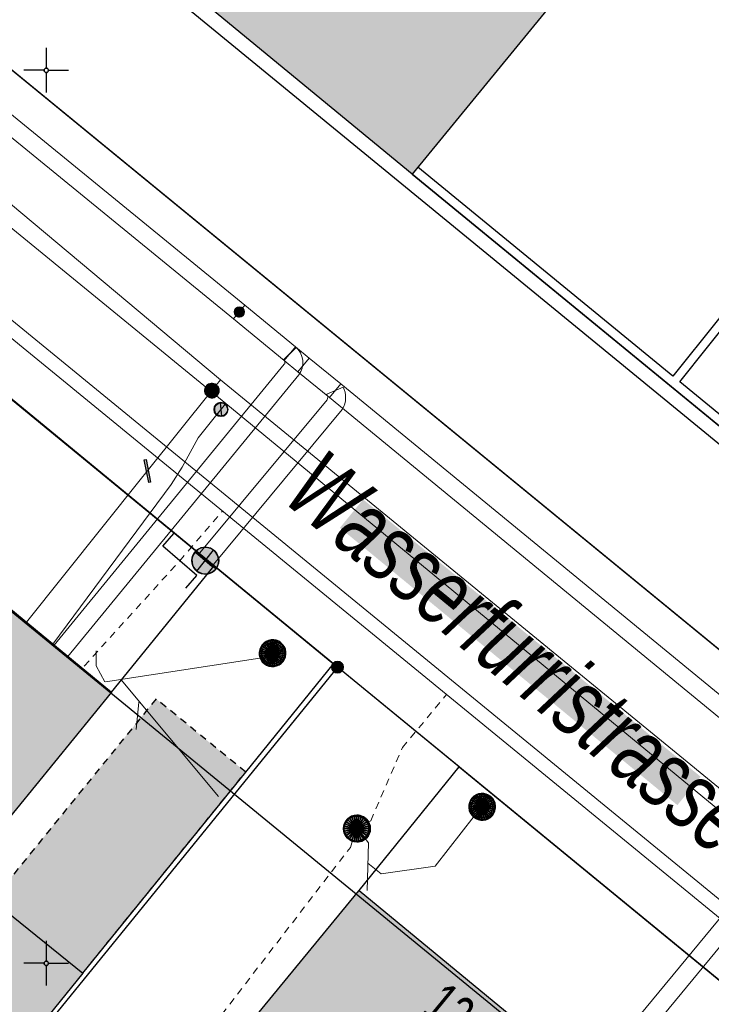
# Model space of a CAD drawing. Header units: metres. Extents: x 2695560 to 2696939, y 1260491 to 1262050.
# Tile 403 of 656: x 2695975 to 2695995, y 1260899 to 1260926. Entities that reach past the tile are written whole.
import ezdxf

# ---------------------------------------------------------------- set-up
doc = ezdxf.new("R2010")
doc.units = ezdxf.units.M
doc.linetypes.add('AUSGEZOGEN', pattern=[0])
doc.linetypes.add('VERDECKT2_S2', pattern=[0.36, 0.2, -0.16])
for name, color, linetype in [('XR$1$AV_Flächen (EO)', 7, 'AUSGEZOGEN'), ('XR$1$AV_Gebäudeflächen (BB)', 7, 'AUSGEZOGEN'), ('XR$1$AV_Gebäudeflächen (EO)', 7, 'AUSGEZOGEN'), ('XR$1$AV_Grenzpunkte', 7, 'AUSGEZOGEN'), ('XR$1$AV_Haus-Nr.', 7, 'AUSGEZOGEN'), ('XR$1$AV_Koordinatennetzpunkte', 7, 'AUSGEZOGEN'), ('XR$1$AV_Linien (BB)', 7, 'AUSGEZOGEN'), ('XR$1$AV_Strassennamen', 7, 'AUSGEZOGEN'), ('XR$1$AW_LK_Schachtdeckel', 24, 'AUSGEZOGEN'), ('XR$1$AW_LK_Zwischenpunkt', 24, 'AUSGEZOGEN'), ('XR$1$EW_LK_Knoten', 1, 'AUSGEZOGEN'), ('XR$1$GA_LK_Absperrarmatur', 32, 'AUSGEZOGEN'), ('XR$1$GA_LK_Rohrleitungsteil', 32, 'AUSGEZOGEN'), ('XR$1$Liegenschaftsgrenzen', 7, 'AUSGEZOGEN'), ('XR$1$PFAV', 255, 'AUSGEZOGEN'), ('XR$1$PFAW', 255, 'AUSGEZOGEN'), ('XR$1$PFEW', 255, 'AUSGEZOGEN'), ('XR$1$PFGA', 255, 'AUSGEZOGEN'), ('XR$1$PFWA', 255, 'AUSGEZOGEN'), ('XR$1$RAEW', 8, 'AUSGEZOGEN'), ('XR$1$RP_Abstandslinie', 7, 'AUSGEZOGEN'), ('XR$1$WA_LK_Absperrarmatur', 171, 'AUSGEZOGEN')]:
    doc.layers.add(name, color=color, linetype=linetype)
for name, color, linetype, lineweight in [('XR$2$ABW-Linie-R-genau', 4, 'AUSGEZOGEN', 18), ('XR$2$ABW-Linie-R-ungenau', 4, 'VERDECKT2_S2', 18), ('XR$2$ABW-LinieFlaeche-R-genau', 4, 'AUSGEZOGEN', 18), ('XR$2$ABW-Punkt', 6, 'AUSGEZOGEN', 18), ('XR$2$ELE-LinieFlaeche-genau', 1, 'AUSGEZOGEN', 18), ('XR$2$GAS-Linie-genau', 12, 'AUSGEZOGEN', 18), ('XR$2$GAS-Punkt', 12, 'AUSGEZOGEN', 18), ('XR$2$WAS-Linie-genau', 5, 'AUSGEZOGEN', 18), ('XR$2$WAS-Punkt', 5, 'AUSGEZOGEN', 18)]:
    doc.layers.add(name, color=color, linetype=linetype, lineweight=lineweight)
doc.styles.add('ARIAL', font='arial.ttf')

# ---------------------------------------------------------------- blocks, each defined once
blk = doc.blocks.new('COMPLEXOBJECT_672')
at = {"layer": 'XR$1$AV_Linien (BB)', "color": 7, "linetype": 'AUSGEZOGEN', "transparency": 33554687}
blk.add_lwpolyline([(6001.633, 10902.413), (5967.6, 10930.28), (5953.3, 10942.04)], dxfattribs=at)
blk = doc.blocks.new('BAV15')
at = {"layer": 'XR$1$PFAV', "transparency": 33554687}
blk.add_hatch(color=7, dxfattribs=at).paths.add_polyline_path([(0.5, 0), (0.49, 0.101), (0.459, 0.197), (0.41, 0.286), (0.344, 0.362), (0.264, 0.424), (0.174, 0.469), (0.076, 0.494), (-0.025, 0.499), (-0.125, 0.484), (-0.22, 0.449), (-0.306, 0.395), (-0.379, 0.326), (-0.437, 0.243), (-0.477, 0.15), (-0.497, 0.051), (-0.497, -0.051), (-0.477, -0.15), (-0.437, -0.243), (-0.379, -0.326), (-0.306, -0.395), (-0.22, -0.449), (-0.125, -0.484), (-0.025, -0.499), (0.076, -0.494), (0.174, -0.469), (0.264, -0.424), (0.344, -0.362), (0.41, -0.286), (0.459, -0.197), (0.49, -0.101)])
at = {"color": 7, "transparency": 33554687}
for start, end in [(90, 270), (270, 90)]:
    blk.add_arc((0, 0), 0.5, start, end, dxfattribs=at)
at = {"layer": 'XR$1$PFAV', "transparency": 33554687}
blk.add_circle((0, 0), 0.5, dxfattribs=at)
blk = doc.blocks.new('BAV2041')
at = {"color": 7, "transparency": 33554687}
for p, q in [((0, 0.5), (0, 0.05)), ((-0.05, 0), (-0.5, 0)), ((0.05, 0), (0.5, 0)), ((0, -0.05), (0, -0.5))]:
    blk.add_line(p, q, dxfattribs=at)
blk.add_circle((0, 0), 0.05, dxfattribs=at)
for start, end in [(90, 270), (270, 90)]:
    blk.add_arc((0, 0), 0.05, start, end, dxfattribs=at)
blk = doc.blocks.new('BAW2093')
at = {"transparency": 33554687}
blk.add_lwpolyline([(-0.375, -0.5), (0, -0.5), (0, 0.5), (0.375, 0.5)], dxfattribs=at)
blk = doc.blocks.new('BAW2090')
at = {"layer": 'XR$1$PFAW', "lineweight": 25, "transparency": 33554687}
blk.add_hatch(color=7, dxfattribs=at).paths.add_polyline_path([(0.5, 0), (0.49, 0.101), (0.459, 0.197), (0.41, 0.286), (0.344, 0.362), (0.264, 0.424), (0.174, 0.469), (0.076, 0.494), (-0.025, 0.499), (-0.125, 0.484), (-0.22, 0.449), (-0.306, 0.395), (-0.379, 0.326), (-0.437, 0.243), (-0.477, 0.15), (-0.497, 0.051), (-0.497, -0.051), (-0.477, -0.15), (-0.437, -0.243), (-0.379, -0.326), (-0.306, -0.395), (-0.22, -0.449), (-0.125, -0.484), (-0.025, -0.499), (0.076, -0.494), (0.174, -0.469), (0.264, -0.424), (0.344, -0.362), (0.41, -0.286), (0.459, -0.197), (0.49, -0.101)])
at = {"lineweight": 25, "transparency": 33554687}
for p, q in [((-0.177, 0.468), (-0.177, -0.468)), ((0.179, 0.467), (0.177, -0.468))]:
    blk.add_line(p, q, dxfattribs=at)
for start, end in [(90, 180), (0, 90), (180, 270), (270, 0)]:
    blk.add_arc((0, 0), 0.5, start, end, dxfattribs=at)
blk = doc.blocks.new('BAW2082')
at = {"layer": 'XR$1$PFAW', "transparency": 33554687}
blk.add_hatch(color=7, dxfattribs=at).paths.add_polyline_path([(0.509, -0.003), (0.499, 0.098), (0.469, 0.194), (0.42, 0.283), (0.354, 0.359), (0.274, 0.421), (0.183, 0.466), (0.085, 0.491), (-0.016, 0.496), (-0.116, 0.481), (-0.211, 0.446), (-0.297, 0.392), (-0.37, 0.323), (-0.428, 0.24), (-0.468, 0.147), (-0.488, 0.047), (-0.488, -0.054), (-0.468, -0.153), (-0.428, -0.246), (-0.37, -0.329), (-0.297, -0.398), (-0.211, -0.452), (-0.116, -0.487), (-0.016, -0.502), (0.085, -0.497), (0.183, -0.472), (0.274, -0.427), (0.354, -0.366), (0.42, -0.289), (0.469, -0.2), (0.499, -0.104)])
at = {"transparency": 33554687}
for start, end in [(91.1948, 268.8052), (268.8052, 91.1948)]:
    blk.add_arc((0.01, 0), 0.5, start, end, dxfattribs=at)
at = {"layer": 'XR$1$PFAW', "transparency": 33554687}
blk.add_circle((0.009, -0.003), 0.5, dxfattribs=at)
blk = doc.blocks.new('BWA2012')
at = {"layer": 'XR$1$PFWA', "transparency": 33554687}
blk.add_hatch(color=7, dxfattribs=at).paths.add_polyline_path([(0.5, 0), (0.49, 0.101), (0.459, 0.197), (0.41, 0.286), (0.344, 0.362), (0.264, 0.424), (0.174, 0.469), (0.076, 0.494), (-0.025, 0.499), (-0.125, 0.484), (-0.22, 0.449), (-0.306, 0.395), (-0.379, 0.326), (-0.437, 0.243), (-0.477, 0.15), (-0.497, 0.051), (-0.497, -0.051), (-0.477, -0.15), (-0.437, -0.243), (-0.379, -0.326), (-0.306, -0.395), (-0.22, -0.449), (-0.125, -0.484), (-0.025, -0.499), (0.076, -0.494), (0.174, -0.469), (0.264, -0.424), (0.344, -0.362), (0.41, -0.286), (0.459, -0.197), (0.49, -0.101)])
at = {"transparency": 33554687}
blk.add_line((0.354, 0.354), (-0.354, -0.354), dxfattribs=at)
for start, end in [(45, 225), (225, 45)]:
    blk.add_arc((0, 0), 0.5, start, end, dxfattribs=at)
at = {"layer": 'XR$1$PFWA', "transparency": 33554687}
blk.add_circle((0, 0), 0.5, dxfattribs=at)
blk = doc.blocks.new('BGA2013')
at = {"transparency": 33554687}
blk.add_hatch(color=36, dxfattribs=at).paths.add_polyline_path([(-0.291, -0.409), (0.352, 0.357), (0.291, 0.409), (-0.352, -0.357)])
at = {"color": 32, "transparency": 33554687}
blk.add_lwpolyline([(-0.291, -0.409), (-0.352, -0.357), (0.291, 0.409), (0.352, 0.357), (-0.291, -0.409)], close=True, dxfattribs=at)
blk = doc.blocks.new('BGA965')
at = {"layer": 'XR$1$PFGA', "transparency": 33554687}
blk.add_hatch(color=7, dxfattribs=at).paths.add_polyline_path([(0.5, 0), (0.49, 0.101), (0.459, 0.197), (0.41, 0.286), (0.344, 0.362), (0.264, 0.424), (0.174, 0.469), (0.076, 0.494), (-0.025, 0.499), (-0.125, 0.484), (-0.22, 0.449), (-0.306, 0.395), (-0.379, 0.326), (-0.437, 0.243), (-0.477, 0.15), (-0.497, 0.051), (-0.497, -0.051), (-0.477, -0.15), (-0.437, -0.243), (-0.379, -0.326), (-0.306, -0.395), (-0.22, -0.449), (-0.125, -0.484), (-0.025, -0.499), (0.076, -0.494), (0.174, -0.469), (0.264, -0.424), (0.344, -0.362), (0.41, -0.286), (0.459, -0.197), (0.49, -0.101)])
at = {"color": 32, "transparency": 33554687}
blk.add_line((0, 0.5), (0, -0.5), dxfattribs=at)
for start, end in [(90, 270), (270, 90)]:
    blk.add_arc((0, 0), 0.5, start, end, dxfattribs=at)
at = {"layer": 'XR$1$PFGA', "transparency": 33554687}
blk.add_circle((0, 0), 0.5, dxfattribs=at)
blk = doc.blocks.new('BEWLP2549_S')
at = {"layer": 'XR$1$PFEW', "transparency": 33554687}
blk.add_hatch(color=7, dxfattribs=at).paths.add_polyline_path([(0.5, 0), (0.49, 0.101), (0.459, 0.197), (0.41, 0.286), (0.344, 0.362), (0.264, 0.424), (0.174, 0.469), (0.076, 0.494), (-0.025, 0.499), (-0.125, 0.484), (-0.22, 0.449), (-0.306, 0.395), (-0.379, 0.326), (-0.437, 0.243), (-0.477, 0.15), (-0.497, 0.051), (-0.497, -0.051), (-0.477, -0.15), (-0.437, -0.243), (-0.379, -0.326), (-0.306, -0.395), (-0.22, -0.449), (-0.125, -0.484), (-0.025, -0.499), (0.076, -0.494), (0.174, -0.469), (0.264, -0.424), (0.344, -0.362), (0.41, -0.286), (0.459, -0.197), (0.49, -0.101)])
at = {"color": 1, "transparency": 33554687}
for p, q in [((0.354, -0.354), (-0.354, 0.354)), ((-0.354, -0.354), (0.354, 0.354))]:
    blk.add_line(p, q, dxfattribs=at)
for start, end in [(91.3809, 268.6191), (268.6191, 91.3809)]:
    blk.add_arc((0, 0), 0.5, start, end, dxfattribs=at)
at = {"layer": 'XR$1$PFEW', "transparency": 33554687}
blk.add_circle((0, 0), 0.5, dxfattribs=at)
blk = doc.blocks.new('BEW957')
at = {"layer": 'XR$1$RAEW', "transparency": 33554687}
blk.add_hatch(color=1, dxfattribs=at).paths.add_polyline_path([(-0.5, 0), (-0.5, -0.05), (-0.49, -0.1), (-0.48, -0.15), (-0.46, -0.2), (-0.44, -0.24), (-0.41, -0.29), (-0.38, -0.33), (-0.34, -0.36), (-0.31, -0.4), (-0.26, -0.42), (-0.22, -0.45), (-0.17, -0.47), (-0.13, -0.48), (-0.08, -0.49), (-0.03, -0.5), (0.03, -0.5), (0.08, -0.49), (0.13, -0.48), (0.17, -0.47), (0.22, -0.45), (0.26, -0.42), (0.31, -0.4), (0.34, -0.36), (0.38, -0.33), (0.41, -0.29), (0.44, -0.24), (0.46, -0.2), (0.48, -0.15), (0.49, -0.1), (0.5, -0.05), (0.5, 0), (0.5, 0.05), (0.49, 0.1), (0.48, 0.15), (0.46, 0.2), (0.44, 0.24), (0.41, 0.29), (0.38, 0.33), (0.34, 0.36), (0.31, 0.4), (0.26, 0.42), (0.22, 0.45), (0.17, 0.47), (0.13, 0.48), (0.08, 0.49), (0.03, 0.5), (-0.03, 0.5), (-0.08, 0.49), (-0.13, 0.48), (-0.17, 0.47), (-0.22, 0.45), (-0.26, 0.42), (-0.31, 0.4), (-0.34, 0.36), (-0.38, 0.33), (-0.41, 0.29), (-0.44, 0.24), (-0.46, 0.2), (-0.48, 0.15), (-0.49, 0.1), (-0.5, 0.05)])
at = {"color": 1, "transparency": 33554687}
for start, end in [(90, 180), (180, 270), (0, 90), (270, 0)]:
    blk.add_arc((0, 0), 0.5, start, end, dxfattribs=at)
at = {"layer": 'XR$1$RAEW', "color": 1, "transparency": 33554687}
blk.add_circle((0, 0), 0.5, dxfattribs=at)
blk = doc.blocks.new('GAS-ABSPERRORGAN')
at = {"layer": 'XR$2$GAS-Punkt', "linetype": 'AUSGEZOGEN', "lineweight": 25, "transparency": 33554687}
blk.add_line((0, 200, 2500), (0, -200, 2500), dxfattribs=at)
for points in [[(-196, 39, 2500), (0, 0, 2500), (-200, 0, 2500)], [(-196, 39), (0, 0), (-200, 0)], [(-196, 39, 2500), (-196, 39), (-200, 0), (-200, 0, 2500)], [(-200, 0, 2500), (0, 0, 2500), (-196, -39, 2500)], [(-200, 0), (0, 0), (-196, -39)], [(-185, 77, 2500), (0, 0, 2500), (-196, 39, 2500)], [(-185, 77), (0, 0), (-196, 39)], [(-185, 77, 2500), (-185, 77), (-196, 39), (-196, 39, 2500)], [(-196, -39, 2500), (0, 0, 2500), (-185, -77, 2500)], [(-196, -39), (0, 0), (-185, -77)], [(-166, 111, 2500), (0, 0, 2500), (-185, 77, 2500)], [(-166, 111), (0, 0), (-185, 77)], [(-166, 111, 2500), (-166, 111), (-185, 77), (-185, 77, 2500)], [(-185, -77, 2500), (0, 0, 2500), (-166, -111, 2500)], [(-185, -77), (0, 0), (-166, -111)], [(-141, 141, 2500), (0, 0, 2500), (-166, 111, 2500)], [(-141, 141), (0, 0), (-166, 111)], [(-141, 141, 2500), (-141, 141), (-166, 111), (-166, 111, 2500)], [(-166, -111, 2500), (0, 0, 2500), (-141, -141, 2500)], [(-166, -111), (0, 0), (-141, -141)], [(-111, 166, 2500), (0, 0, 2500), (-141, 141, 2500)], [(-111, 166), (0, 0), (-141, 141)], [(-111, 166, 2500), (-111, 166), (-141, 141), (-141, 141, 2500)], [(-141, -141, 2500), (0, 0, 2500), (-111, -166, 2500)], [(-141, -141), (0, 0), (-111, -166)], [(-77, 185, 2500), (0, 0, 2500), (-111, 166, 2500)], [(-77, 185), (0, 0), (-111, 166)], [(-77, 185, 2500), (-77, 185), (-111, 166), (-111, 166, 2500)], [(-111, -166, 2500), (0, 0, 2500), (-77, -185, 2500)], [(-111, -166), (0, 0), (-77, -185)], [(-39, 196, 2500), (0, 0, 2500), (-77, 185, 2500)], [(-39, 196), (0, 0), (-77, 185)], [(-39, 196, 2500), (-39, 196), (-77, 185), (-77, 185, 2500)], [(-77, -185, 2500), (0, 0, 2500), (-39, -196, 2500)], [(-77, -185), (0, 0), (-39, -196)], [(0, 200, 2500), (0, 0, 2500), (-39, 196, 2500)], [(0, 200), (0, 0), (-39, 196)], [(0, 200, 2500), (0, 200), (-39, 196), (-39, 196, 2500)], [(-39, -196, 2500), (0, 0, 2500), (0, -200, 2500)], [(-39, -196), (0, 0), (0, -200)], [(39, 196, 2500), (0, 0, 2500), (0, 200, 2500)], [(39, 196), (0, 0), (0, 200)], [(39, 196, 2500), (39, 196), (0, 200), (0, 200, 2500)], [(77, 185, 2500), (0, 0, 2500), (39, 196, 2500)], [(77, 185), (0, 0), (39, 196)], [(111, 166, 2500), (0, 0, 2500), (77, 185, 2500)], [(111, 166), (0, 0), (77, 185)], [(141, 141, 2500), (0, 0, 2500), (111, 166, 2500)], [(141, 141), (0, 0), (111, 166)], [(166, 111, 2500), (0, 0, 2500), (141, 141, 2500)], [(166, 111), (0, 0), (141, 141)], [(185, 77, 2500), (0, 0, 2500), (166, 111, 2500)], [(185, 77), (0, 0), (166, 111)], [(196, 39, 2500), (0, 0, 2500), (185, 77, 2500)], [(196, 39), (0, 0), (185, 77)], [(200, 0, 2500), (0, 0, 2500), (196, 39, 2500)], [(200, 0), (0, 0), (196, 39)], [(0, -200, 2500), (0, 0, 2500), (39, -196, 2500)], [(39, -196, 2500), (0, 0, 2500), (77, -185, 2500)], [(77, -185, 2500), (0, 0, 2500), (111, -166, 2500)], [(111, -166, 2500), (0, 0, 2500), (141, -141, 2500)], [(141, -141, 2500), (0, 0, 2500), (166, -111, 2500)], [(166, -111, 2500), (0, 0, 2500), (185, -77, 2500)], [(185, -77, 2500), (0, 0, 2500), (196, -39, 2500)], [(196, -39, 2500), (0, 0, 2500), (200, 0, 2500)], [(0, -200), (0, 0), (39, -196)], [(39, -196), (0, 0), (77, -185)], [(77, -185), (0, 0), (111, -166)], [(111, -166), (0, 0), (141, -141)], [(141, -141), (0, 0), (166, -111)], [(166, -111), (0, 0), (185, -77)], [(185, -77), (0, 0), (196, -39)], [(196, -39), (0, 0), (200, 0)], [(77, 185, 2500), (77, 185), (39, 196), (39, 196, 2500)], [(111, 166, 2500), (111, 166), (77, 185), (77, 185, 2500)], [(141, 141, 2500), (141, 141), (111, 166), (111, 166, 2500)], [(166, 111, 2500), (166, 111), (141, 141), (141, 141, 2500)], [(185, 77, 2500), (185, 77), (166, 111), (166, 111, 2500)], [(196, 39, 2500), (196, 39), (185, 77), (185, 77, 2500)], [(200, 0, 2500), (200, 0), (196, 39), (196, 39, 2500)], [(-200, 0, 2500), (-200, 0), (-196, -39), (-196, -39, 2500)], [(-196, -39, 2500), (-196, -39), (-185, -77), (-185, -77, 2500)], [(-185, -77, 2500), (-185, -77), (-166, -111), (-166, -111, 2500)], [(-166, -111, 2500), (-166, -111), (-141, -141), (-141, -141, 2500)], [(-141, -141, 2500), (-141, -141), (-111, -166), (-111, -166, 2500)], [(-111, -166, 2500), (-111, -166), (-77, -185), (-77, -185, 2500)], [(-77, -185, 2500), (-77, -185), (-39, -196), (-39, -196, 2500)], [(-39, -196, 2500), (-39, -196), (0, -200), (0, -200, 2500)], [(0, -200, 2500), (0, -200), (39, -196), (39, -196, 2500)], [(39, -196, 2500), (39, -196), (77, -185), (77, -185, 2500)], [(77, -185, 2500), (77, -185), (111, -166), (111, -166, 2500)], [(111, -166, 2500), (111, -166), (141, -141), (141, -141, 2500)], [(141, -141, 2500), (141, -141), (166, -111), (166, -111, 2500)], [(166, -111, 2500), (166, -111), (185, -77), (185, -77, 2500)], [(185, -77, 2500), (185, -77), (196, -39), (196, -39, 2500)], [(196, -39, 2500), (196, -39), (200, 0), (200, 0, 2500)]]:
    blk.add_3dface(points, dxfattribs=at)
blk = doc.blocks.new('WAS-ABSPERRORGAN')
at = {"layer": 'XR$2$WAS-Punkt', "linetype": 'AUSGEZOGEN', "transparency": 33554687}
for p, q in [((0, 200, 2500), (0, -200, 2500)), ((0, 0), (0, 0))]:
    blk.add_line(p, q, dxfattribs=at)
blk.add_circle((0, 0, 502500), 200, dxfattribs=at)
blk = doc.blocks.new('ABW-OELABSCHEIDER')
at = {"layer": 'XR$2$ABW-Punkt', "linetype": 'AUSGEZOGEN', "lineweight": 25, "transparency": 33554687}
for p, q in [((-100, 283, 2500), (-100, -283, 2500)), ((100, 283, 2500), (100, -283, 2500))]:
    blk.add_line(p, q, dxfattribs=at)
for points in [[(-115, 277, 2500), (0, 0, 2500), (-167, 249, 2500)], [(-115, 277), (0, 0), (-167, 249)], [(-115, 277, 2500), (-115, 277), (-167, 249), (-167, 249, 2500)], [(-59, 294, 2500), (0, 0, 2500), (-115, 277, 2500)], [(-59, 294), (0, 0), (-115, 277)], [(-59, 294, 2500), (-59, 294), (-115, 277), (-115, 277, 2500)], [(0, 300, 2500), (0, 0, 2500), (-59, 294, 2500)], [(0, 300), (0, 0), (-59, 294)], [(0, 300, 2500), (0, 300), (-59, 294), (-59, 294, 2500)], [(59, 294, 2500), (0, 0, 2500), (0, 300, 2500)], [(59, 294), (0, 0), (0, 300)], [(59, 294, 2500), (59, 294), (0, 300), (0, 300, 2500)], [(115, 277, 2500), (0, 0, 2500), (59, 294, 2500)], [(115, 277), (0, 0), (59, 294)], [(167, 249, 2500), (0, 0, 2500), (115, 277, 2500)], [(167, 249), (0, 0), (115, 277)], [(115, 277, 2500), (115, 277), (59, 294), (59, 294, 2500)], [(167, 249, 2500), (167, 249), (115, 277), (115, 277, 2500)], [(-294, 59, 2500), (0, 0, 2500), (-300, 0, 2500)], [(-294, 59), (0, 0), (-300, 0)], [(-294, 59, 2500), (-294, 59), (-300, 0), (-300, 0, 2500)], [(-277, 115, 2500), (0, 0, 2500), (-294, 59, 2500)], [(-277, 115), (0, 0), (-294, 59)], [(-277, 115, 2500), (-277, 115), (-294, 59), (-294, 59, 2500)], [(-249, 167, 2500), (0, 0, 2500), (-277, 115, 2500)], [(-249, 167), (0, 0), (-277, 115)], [(-249, 167, 2500), (-249, 167), (-277, 115), (-277, 115, 2500)], [(-212, 212, 2500), (0, 0, 2500), (-249, 167, 2500)], [(-212, 212), (0, 0), (-249, 167)], [(-212, 212, 2500), (-212, 212), (-249, 167), (-249, 167, 2500)], [(-167, 249, 2500), (0, 0, 2500), (-212, 212, 2500)], [(-167, 249), (0, 0), (-212, 212)], [(-167, 249, 2500), (-167, 249), (-212, 212), (-212, 212, 2500)], [(212, 212, 2500), (0, 0, 2500), (167, 249, 2500)], [(212, 212), (0, 0), (167, 249)], [(249, 167, 2500), (0, 0, 2500), (212, 212, 2500)], [(249, 167), (0, 0), (212, 212)], [(277, 115, 2500), (0, 0, 2500), (249, 167, 2500)], [(277, 115), (0, 0), (249, 167)], [(294, 59, 2500), (0, 0, 2500), (277, 115, 2500)], [(294, 59), (0, 0), (277, 115)], [(300, 0, 2500), (0, 0, 2500), (294, 59, 2500)], [(300, 0), (0, 0), (294, 59)], [(212, 212, 2500), (212, 212), (167, 249), (167, 249, 2500)], [(249, 167, 2500), (249, 167), (212, 212), (212, 212, 2500)], [(277, 115, 2500), (277, 115), (249, 167), (249, 167, 2500)], [(294, 59, 2500), (294, 59), (277, 115), (277, 115, 2500)], [(300, 0, 2500), (300, 0), (294, 59), (294, 59, 2500)], [(-300, 0, 2500), (0, 0, 2500), (-294, -59, 2500)], [(-300, 0), (0, 0), (-294, -59)], [(-300, 0, 2500), (-300, 0), (-294, -59), (-294, -59, 2500)], [(-294, -59, 2500), (0, 0, 2500), (-277, -115, 2500)], [(-294, -59), (0, 0), (-277, -115)], [(-294, -59, 2500), (-294, -59), (-277, -115), (-277, -115, 2500)], [(-277, -115, 2500), (0, 0, 2500), (-249, -167, 2500)], [(-277, -115), (0, 0), (-249, -167)], [(-277, -115, 2500), (-277, -115), (-249, -167), (-249, -167, 2500)], [(-249, -167, 2500), (0, 0, 2500), (-212, -212, 2500)], [(-249, -167), (0, 0), (-212, -212)], [(-249, -167, 2500), (-249, -167), (-212, -212), (-212, -212, 2500)], [(-212, -212, 2500), (0, 0, 2500), (-167, -249, 2500)], [(-212, -212), (0, 0), (-167, -249)], [(-212, -212, 2500), (-212, -212), (-167, -249), (-167, -249, 2500)], [(-167, -249, 2500), (0, 0, 2500), (-115, -277, 2500)], [(-167, -249), (0, 0), (-115, -277)], [(-167, -249, 2500), (-167, -249), (-115, -277), (-115, -277, 2500)], [(-115, -277, 2500), (0, 0, 2500), (-59, -294, 2500)], [(-115, -277), (0, 0), (-59, -294)], [(-59, -294, 2500), (0, 0, 2500), (0, -300, 2500)], [(-59, -294), (0, 0), (0, -300)], [(0, -300, 2500), (0, 0, 2500), (59, -294, 2500)], [(59, -294, 2500), (0, 0, 2500), (115, -277, 2500)], [(115, -277, 2500), (0, 0, 2500), (167, -249, 2500)], [(167, -249, 2500), (0, 0, 2500), (212, -212, 2500)], [(212, -212, 2500), (0, 0, 2500), (249, -167, 2500)], [(249, -167, 2500), (0, 0, 2500), (277, -115, 2500)], [(277, -115, 2500), (0, 0, 2500), (294, -59, 2500)], [(294, -59, 2500), (0, 0, 2500), (300, 0, 2500)], [(0, -300), (0, 0), (59, -294)], [(59, -294), (0, 0), (115, -277)], [(115, -277), (0, 0), (167, -249)], [(167, -249), (0, 0), (212, -212)], [(212, -212), (0, 0), (249, -167)], [(249, -167), (0, 0), (277, -115)], [(277, -115), (0, 0), (294, -59)], [(294, -59), (0, 0), (300, 0)], [(115, -277, 2500), (115, -277), (167, -249), (167, -249, 2500)], [(167, -249, 2500), (167, -249), (212, -212), (212, -212, 2500)], [(212, -212, 2500), (212, -212), (249, -167), (249, -167, 2500)], [(249, -167, 2500), (249, -167), (277, -115), (277, -115, 2500)], [(277, -115, 2500), (277, -115), (294, -59), (294, -59, 2500)], [(294, -59, 2500), (294, -59), (300, 0), (300, 0, 2500)], [(-115, -277, 2500), (-115, -277), (-59, -294), (-59, -294, 2500)], [(-59, -294, 2500), (-59, -294), (0, -300), (0, -300, 2500)], [(0, -300, 2500), (0, -300), (59, -294), (59, -294, 2500)], [(59, -294, 2500), (59, -294), (115, -277), (115, -277, 2500)]]:
    blk.add_3dface(points, dxfattribs=at)
blk = doc.blocks.new('ABW-NORMSCHACHT_WEITERE')
at = {"layer": 'XR$2$ABW-Punkt', "linetype": 'AUSGEZOGEN', "lineweight": 25, "transparency": 33554687}
for points in [[(-196, 39, 2500), (0, 0, 2500), (-200, 0, 2500)], [(-196, 39), (0, 0), (-200, 0)], [(-196, 39, 2500), (-196, 39), (-200, 0), (-200, 0, 2500)], [(-200, 0, 2500), (0, 0, 2500), (-196, -39, 2500)], [(-200, 0), (0, 0), (-196, -39)], [(-185, 77, 2500), (0, 0, 2500), (-196, 39, 2500)], [(-185, 77), (0, 0), (-196, 39)], [(-185, 77, 2500), (-185, 77), (-196, 39), (-196, 39, 2500)], [(-196, -39, 2500), (0, 0, 2500), (-185, -77, 2500)], [(-196, -39), (0, 0), (-185, -77)], [(-166, 111, 2500), (0, 0, 2500), (-185, 77, 2500)], [(-166, 111), (0, 0), (-185, 77)], [(-166, 111, 2500), (-166, 111), (-185, 77), (-185, 77, 2500)], [(-185, -77, 2500), (0, 0, 2500), (-166, -111, 2500)], [(-185, -77), (0, 0), (-166, -111)], [(-141, 141, 2500), (0, 0, 2500), (-166, 111, 2500)], [(-141, 141), (0, 0), (-166, 111)], [(-141, 141, 2500), (-141, 141), (-166, 111), (-166, 111, 2500)], [(-166, -111, 2500), (0, 0, 2500), (-141, -141, 2500)], [(-166, -111), (0, 0), (-141, -141)], [(-111, 166, 2500), (0, 0, 2500), (-141, 141, 2500)], [(-111, 166), (0, 0), (-141, 141)], [(-111, 166, 2500), (-111, 166), (-141, 141), (-141, 141, 2500)], [(-141, -141, 2500), (0, 0, 2500), (-111, -166, 2500)], [(-141, -141), (0, 0), (-111, -166)], [(-77, 185, 2500), (0, 0, 2500), (-111, 166, 2500)], [(-77, 185), (0, 0), (-111, 166)], [(-77, 185, 2500), (-77, 185), (-111, 166), (-111, 166, 2500)], [(-111, -166, 2500), (0, 0, 2500), (-77, -185, 2500)], [(-111, -166), (0, 0), (-77, -185)], [(-39, 196, 2500), (0, 0, 2500), (-77, 185, 2500)], [(-39, 196), (0, 0), (-77, 185)], [(-39, 196, 2500), (-39, 196), (-77, 185), (-77, 185, 2500)], [(-77, -185, 2500), (0, 0, 2500), (-39, -196, 2500)], [(-77, -185), (0, 0), (-39, -196)], [(0, 200, 2500), (0, 0, 2500), (-39, 196, 2500)], [(0, 200), (0, 0), (-39, 196)], [(0, 200, 2500), (0, 200), (-39, 196), (-39, 196, 2500)], [(-39, -196, 2500), (0, 0, 2500), (0, -200, 2500)], [(-39, -196), (0, 0), (0, -200)], [(39, 196, 2500), (0, 0, 2500), (0, 200, 2500)], [(39, 196), (0, 0), (0, 200)], [(39, 196, 2500), (39, 196), (0, 200), (0, 200, 2500)], [(77, 185, 2500), (0, 0, 2500), (39, 196, 2500)], [(77, 185), (0, 0), (39, 196)], [(111, 166, 2500), (0, 0, 2500), (77, 185, 2500)], [(111, 166), (0, 0), (77, 185)], [(141, 141, 2500), (0, 0, 2500), (111, 166, 2500)], [(141, 141), (0, 0), (111, 166)], [(166, 111, 2500), (0, 0, 2500), (141, 141, 2500)], [(166, 111), (0, 0), (141, 141)], [(185, 77, 2500), (0, 0, 2500), (166, 111, 2500)], [(185, 77), (0, 0), (166, 111)], [(196, 39, 2500), (0, 0, 2500), (185, 77, 2500)], [(196, 39), (0, 0), (185, 77)], [(200, 0, 2500), (0, 0, 2500), (196, 39, 2500)], [(200, 0), (0, 0), (196, 39)], [(0, -200, 2500), (0, 0, 2500), (39, -196, 2500)], [(39, -196, 2500), (0, 0, 2500), (77, -185, 2500)], [(77, -185, 2500), (0, 0, 2500), (111, -166, 2500)], [(111, -166, 2500), (0, 0, 2500), (141, -141, 2500)], [(141, -141, 2500), (0, 0, 2500), (166, -111, 2500)], [(166, -111, 2500), (0, 0, 2500), (185, -77, 2500)], [(185, -77, 2500), (0, 0, 2500), (196, -39, 2500)], [(196, -39, 2500), (0, 0, 2500), (200, 0, 2500)], [(0, -200), (0, 0), (39, -196)], [(39, -196), (0, 0), (77, -185)], [(77, -185), (0, 0), (111, -166)], [(111, -166), (0, 0), (141, -141)], [(141, -141), (0, 0), (166, -111)], [(166, -111), (0, 0), (185, -77)], [(185, -77), (0, 0), (196, -39)], [(196, -39), (0, 0), (200, 0)], [(77, 185, 2500), (77, 185), (39, 196), (39, 196, 2500)], [(111, 166, 2500), (111, 166), (77, 185), (77, 185, 2500)], [(141, 141, 2500), (141, 141), (111, 166), (111, 166, 2500)], [(166, 111, 2500), (166, 111), (141, 141), (141, 141, 2500)], [(185, 77, 2500), (185, 77), (166, 111), (166, 111, 2500)], [(196, 39, 2500), (196, 39), (185, 77), (185, 77, 2500)], [(200, 0, 2500), (200, 0), (196, 39), (196, 39, 2500)], [(-200, 0, 2500), (-200, 0), (-196, -39), (-196, -39, 2500)], [(-196, -39, 2500), (-196, -39), (-185, -77), (-185, -77, 2500)], [(-185, -77, 2500), (-185, -77), (-166, -111), (-166, -111, 2500)], [(-166, -111, 2500), (-166, -111), (-141, -141), (-141, -141, 2500)], [(-141, -141, 2500), (-141, -141), (-111, -166), (-111, -166, 2500)], [(-111, -166, 2500), (-111, -166), (-77, -185), (-77, -185, 2500)], [(-77, -185, 2500), (-77, -185), (-39, -196), (-39, -196, 2500)], [(-39, -196, 2500), (-39, -196), (0, -200), (0, -200, 2500)], [(0, -200, 2500), (0, -200), (39, -196), (39, -196, 2500)], [(39, -196, 2500), (39, -196), (77, -185), (77, -185, 2500)], [(77, -185, 2500), (77, -185), (111, -166), (111, -166, 2500)], [(111, -166, 2500), (111, -166), (141, -141), (141, -141, 2500)], [(141, -141, 2500), (141, -141), (166, -111), (166, -111, 2500)], [(166, -111, 2500), (166, -111), (185, -77), (185, -77, 2500)], [(185, -77, 2500), (185, -77), (196, -39), (196, -39, 2500)], [(196, -39, 2500), (196, -39), (200, 0), (200, 0, 2500)]]:
    blk.add_3dface(points, dxfattribs=at)
blk = doc.blocks.new('ABW-DECKEL')
at = {"layer": 'XR$2$ABW-Punkt', "linetype": 'AUSGEZOGEN', "lineweight": 25, "transparency": 33554687}
for points in [[(-194, 291, 2500), (0, 0, 2500), (-247, 247, 2500)], [(-194, 291), (0, 0), (-247, 247)], [(-194, 291, 2500), (-194, 291), (-247, 247), (-247, 247, 2500)], [(-134, 323, 2500), (0, 0, 2500), (-194, 291, 2500)], [(-134, 323), (0, 0), (-194, 291)], [(-134, 323, 2500), (-134, 323), (-194, 291), (-194, 291, 2500)], [(-68, 343, 2500), (0, 0, 2500), (-134, 323, 2500)], [(-68, 343), (0, 0), (-134, 323)], [(-68, 343, 2500), (-68, 343), (-134, 323), (-134, 323, 2500)], [(0, 350, 2500), (0, 0, 2500), (-68, 343, 2500)], [(0, 350), (0, 0), (-68, 343)], [(0, 350, 2500), (0, 350), (-68, 343), (-68, 343, 2500)], [(68, 343, 2500), (0, 0, 2500), (0, 350, 2500)], [(68, 343), (0, 0), (0, 350)], [(68, 343, 2500), (68, 343), (0, 350), (0, 350, 2500)], [(134, 323, 2500), (0, 0, 2500), (68, 343, 2500)], [(134, 323), (0, 0), (68, 343)], [(194, 291, 2500), (0, 0, 2500), (134, 323, 2500)], [(194, 291), (0, 0), (134, 323)], [(247, 247, 2500), (0, 0, 2500), (194, 291, 2500)], [(247, 247), (0, 0), (194, 291)], [(134, 323, 2500), (134, 323), (68, 343), (68, 343, 2500)], [(194, 291, 2500), (194, 291), (134, 323), (134, 323, 2500)], [(247, 247, 2500), (247, 247), (194, 291), (194, 291, 2500)], [(-343, 68, 2500), (0, 0, 2500), (-350, 0, 2500)], [(-343, 68), (0, 0), (-350, 0)], [(-343, 68, 2500), (-343, 68), (-350, 0), (-350, 0, 2500)], [(-350, 0, 2500), (0, 0, 2500), (-343, -68, 2500)], [(-350, 0), (0, 0), (-343, -68)], [(-323, 134, 2500), (0, 0, 2500), (-343, 68, 2500)], [(-323, 134), (0, 0), (-343, 68)], [(-323, 134, 2500), (-323, 134), (-343, 68), (-343, 68, 2500)], [(-343, -68, 2500), (0, 0, 2500), (-323, -134, 2500)], [(-343, -68), (0, 0), (-323, -134)], [(-291, 194, 2500), (0, 0, 2500), (-323, 134, 2500)], [(-291, 194), (0, 0), (-323, 134)], [(-291, 194, 2500), (-291, 194), (-323, 134), (-323, 134, 2500)], [(-323, -134, 2500), (0, 0, 2500), (-291, -194, 2500)], [(-323, -134), (0, 0), (-291, -194)], [(-247, 247, 2500), (0, 0, 2500), (-291, 194, 2500)], [(-247, 247), (0, 0), (-291, 194)], [(-247, 247, 2500), (-247, 247), (-291, 194), (-291, 194, 2500)], [(-291, -194, 2500), (0, 0, 2500), (-247, -247, 2500)], [(-291, -194), (0, 0), (-247, -247)], [(-247, -247, 2500), (0, 0, 2500), (-194, -291, 2500)], [(-247, -247), (0, 0), (-194, -291)], [(-194, -291, 2500), (0, 0, 2500), (-134, -323, 2500)], [(-194, -291), (0, 0), (-134, -323)], [(-134, -323, 2500), (0, 0, 2500), (-68, -343, 2500)], [(-134, -323), (0, 0), (-68, -343)], [(-68, -343, 2500), (0, 0, 2500), (0, -350, 2500)], [(-68, -343), (0, 0), (0, -350)], [(291, 194, 2500), (0, 0, 2500), (247, 247, 2500)], [(291, 194), (0, 0), (247, 247)], [(323, 134, 2500), (0, 0, 2500), (291, 194, 2500)], [(323, 134), (0, 0), (291, 194)], [(343, 68, 2500), (0, 0, 2500), (323, 134, 2500)], [(343, 68), (0, 0), (323, 134)], [(350, 0, 2500), (0, 0, 2500), (343, 68, 2500)], [(350, 0), (0, 0), (343, 68)], [(0, -350, 2500), (0, 0, 2500), (68, -343, 2500)], [(68, -343, 2500), (0, 0, 2500), (134, -323, 2500)], [(134, -323, 2500), (0, 0, 2500), (194, -291, 2500)], [(194, -291, 2500), (0, 0, 2500), (247, -247, 2500)], [(247, -247, 2500), (0, 0, 2500), (291, -194, 2500)], [(291, -194, 2500), (0, 0, 2500), (323, -134, 2500)], [(323, -134, 2500), (0, 0, 2500), (343, -68, 2500)], [(343, -68, 2500), (0, 0, 2500), (350, 0, 2500)], [(0, -350), (0, 0), (68, -343)], [(68, -343), (0, 0), (134, -323)], [(134, -323), (0, 0), (194, -291)], [(194, -291), (0, 0), (247, -247)], [(247, -247), (0, 0), (291, -194)], [(291, -194), (0, 0), (323, -134)], [(323, -134), (0, 0), (343, -68)], [(343, -68), (0, 0), (350, 0)], [(291, 194, 2500), (291, 194), (247, 247), (247, 247, 2500)], [(323, 134, 2500), (323, 134), (291, 194), (291, 194, 2500)], [(343, 68, 2500), (343, 68), (323, 134), (323, 134, 2500)], [(350, 0, 2500), (350, 0), (343, 68), (343, 68, 2500)], [(-350, 0, 2500), (-350, 0), (-343, -68), (-343, -68, 2500)], [(-343, -68, 2500), (-343, -68), (-323, -134), (-323, -134, 2500)], [(-323, -134, 2500), (-323, -134), (-291, -194), (-291, -194, 2500)], [(-291, -194, 2500), (-291, -194), (-247, -247), (-247, -247, 2500)], [(-247, -247, 2500), (-247, -247), (-194, -291), (-194, -291, 2500)], [(194, -291, 2500), (194, -291), (247, -247), (247, -247, 2500)], [(247, -247, 2500), (247, -247), (291, -194), (291, -194, 2500)], [(291, -194, 2500), (291, -194), (323, -134), (323, -134, 2500)], [(323, -134, 2500), (323, -134), (343, -68), (343, -68, 2500)], [(343, -68, 2500), (343, -68), (350, 0), (350, 0, 2500)], [(-194, -291, 2500), (-194, -291), (-134, -323), (-134, -323, 2500)], [(-134, -323, 2500), (-134, -323), (-68, -343), (-68, -343, 2500)], [(-68, -343, 2500), (-68, -343), (0, -350), (0, -350, 2500)], [(0, -350, 2500), (0, -350), (68, -343), (68, -343, 2500)], [(68, -343, 2500), (68, -343), (134, -323), (134, -323, 2500)], [(134, -323, 2500), (134, -323), (194, -291), (194, -291, 2500)]]:
    blk.add_3dface(points, dxfattribs=at)

msp = doc.modelspace()

# ---------------------------------------------------------------- hatches: boundary and pattern name
at = {"transparency": 33554687}
msp.add_hatch(color=7, dxfattribs=at).paths.add_polyline_path([(2695984.849, 1260912.796), (2695984.197, 1260912.001), (2695993.653, 1260904.238), (2695994.305, 1260905.033)])
at = {"layer": 'XR$1$AV_Gebäudeflächen (BB)', "true_color": 0xd2d2d2, "transparency": 33554687}
for points in [[(2695986.224, 1260921.906), (2696007.393, 1260947.716), (2696017.033, 1260939.823), (2696005.194, 1260925.364), (2696011.403, 1260920.272), (2696014.127, 1260918.05), (2696016.533, 1260920.988), (2696033.27, 1260941.396), (2696033.385, 1260941.536), (2696033.23, 1260941.663), (2696009.733, 1260960.953), (2696004.966, 1260955.148), (2696001.096, 1260958.326), (2695991.31, 1260946.396), (2695995.09, 1260943.299), (2695990.603, 1260937.821), (2695986.83, 1260940.912), (2695979.377, 1260931.834), (2695982.245, 1260929.503), (2695980.135, 1260926.906), (2695980.467, 1260926.633)], [(2695971.59, 1260912.51), (2695965.72, 1260905.335), (2695971.946, 1260900.229), (2695973.606, 1260902.264), (2695977.796, 1260907.403)], [(2695991.038, 1260896.667), (2695984.736, 1260901.849), (2695984.68, 1260901.779), (2695978.798, 1260894.624), (2695981.586, 1260892.332), (2695985.099, 1260889.443)], [(2695976.991, 1260899.532), (2695974.461, 1260901.574), (2695970.368, 1260896.541), (2695972.891, 1260894.49)]]:
    msp.add_hatch(color=254, dxfattribs=at).paths.add_polyline_path(points)
at = {"layer": 'XR$1$AV_Gebäudeflächen (EO)', "true_color": 0xebebeb, "transparency": 33554687}
msp.add_hatch(color=7, dxfattribs=at).paths.add_polyline_path([(2695976.991, 1260899.532), (2695981.56, 1260905.164), (2695979.047, 1260907.213), (2695974.461, 1260901.574)])

# ---------------------------------------------------------------- linework, layer by layer
at = {"layer": 'XR$1$AV_Flächen (EO)', "color": 7, "linetype": 'AUSGEZOGEN', "transparency": 33554687}
msp.add_line((2695974.461, 1260901.574), (2695976.991, 1260899.532), dxfattribs=at)
msp.add_lwpolyline([(2695993.524, 1260916.245), (2695986.383, 1260922.099), (2695986.224, 1260921.906), (2696005.308, 1260906.261), (2696005.466, 1260906.454), (2695993.717, 1260916.086), (2695996.051, 1260918.996), (2696006.488, 1260910.451), (2696012.114, 1260917.337), (2696011.92, 1260917.495), (2696006.453, 1260910.803), (2695996.014, 1260919.349), (2695993.524, 1260916.245)], close=True, dxfattribs=at)
at = {"layer": 'XR$1$AV_Flächen (EO)', "color": 7, "linetype": 'VERDECKT2_S2', "transparency": 33554687}
msp.add_lwpolyline([(2695976.991, 1260899.532), (2695981.56, 1260905.164), (2695979.047, 1260907.213), (2695974.461, 1260901.574)], dxfattribs=at)
at = {"layer": 'XR$1$AV_Linien (BB)', "color": 7, "linetype": 'AUSGEZOGEN', "transparency": 33554687}
for p, q in [((2695986.224, 1260921.906), (2695980.467, 1260926.633)), ((2695971.59, 1260912.51), (2695977.796, 1260907.403)), ((2695977.796, 1260907.403), (2695980.674, 1260910.937)), ((2695984.016, 1260908.193), (2695980.674, 1260910.937)), ((2695977.796, 1260907.403), (2695973.606, 1260902.264)), ((2695984.736, 1260901.849), (2695987.535, 1260905.309)), ((2695987.535, 1260905.309), (2696003.44, 1260892.27)), ((2695984.736, 1260901.849), (2695991.038, 1260896.667)), ((2695974.461, 1260901.574), (2695976.991, 1260899.532))]:
    msp.add_line(p, q, dxfattribs=at)
for points in [[(2696033.27, 1260941.396), (2696016.533, 1260920.988), (2696014.127, 1260918.05), (2696011.403, 1260920.272), (2696005.194, 1260925.364), (2696017.033, 1260939.823), (2696007.393, 1260947.716), (2695986.224, 1260921.906)], [(2696001.737, 1260907.595), (2696001.896, 1260907.788), (2696002.519, 1260908.548), (2695986.224, 1260921.906)], [(2695980.674, 1260910.937), (2695974.47, 1260916.03), (2695974.365, 1260916.116)], [(2695976.991, 1260899.532), (2695981.56, 1260905.164), (2695984.016, 1260908.193)], [(2695987.535, 1260905.309), (2695984.13, 1260908.1), (2695984.016, 1260908.193)], [(2695985.099, 1260889.443), (2695981.586, 1260892.332), (2695978.798, 1260894.624), (2695984.68, 1260901.779), (2695984.736, 1260901.849)], [(2695976.991, 1260899.532), (2695972.891, 1260894.49), (2695970.368, 1260896.541), (2695974.461, 1260901.574)]]:
    msp.add_lwpolyline(points, dxfattribs=at)
at = {"layer": 'XR$1$Liegenschaftsgrenzen', "color": 7, "linetype": 'AUSGEZOGEN', "transparency": 33554687}
for p, q in [((2695968.57, 1260930.09), (2696003.98, 1260901.096)), ((2695974.47, 1260916.03), (2695984.13, 1260908.1)), ((2695984.13, 1260908.1), (2695961.17, 1260879.88)), ((2696003.44, 1260892.27), (2695984.13, 1260908.1))]:
    msp.add_line(p, q, dxfattribs=at)
at = {"layer": 'XR$1$RP_Abstandslinie', "color": 7, "linetype": 'AUSGEZOGEN', "transparency": 33554687}
for points in [[(2696040.37, 1260936.16), (2695987.59, 1260979.4), (2695957.81, 1260944.66), (2696008.61, 1260903.06), (2696036.46, 1260880.27), (2696064.38, 1260857.41), (2696092.6, 1260893.39), (2696060.4, 1260919.76), (2696040.37, 1260936.16)], [(2696026.2, 1260867.73), (2695998.35, 1260890.53), (2695947.27, 1260932.35), (2695926.54, 1260908.15), (2695905.69, 1260883.84), (2695959.93, 1260841.13), (2695986.64, 1260820.1), (2696016.64, 1260796.49), (2696054.39, 1260844.66), (2696026.2, 1260867.73)]]:
    msp.add_lwpolyline(points, close=True, dxfattribs=at)
at = {"layer": 'XR$2$ABW-Linie-R-genau', "linetype": 'AUSGEZOGEN', "transparency": 33554687}
for p, q in [((2695981.958, 1260908.357), (2695977.626, 1260907.688)), ((2695980.797, 1260904.477), (2695978.067, 1260907.747)), ((2695978.488, 1260906.353), (2695978.56, 1260907.122))]:
    msp.add_line(p, q, dxfattribs=at)
for points in [[(2695977.608, 1260907.687), (2695977.368, 1260908.142), (2695977.368, 1260908.561)], [(2695987.96, 1260903.928), (2695986.866, 1260902.53), (2695985.357, 1260902.311), (2695984.978, 1260902.617)], [(2695984.957, 1260901.85), (2695984.994, 1260903.182), (2695984.672, 1260903.599)]]:
    msp.add_lwpolyline(points, dxfattribs=at)
at = {"layer": 'XR$2$ABW-Linie-R-ungenau', "linetype": 'VERDECKT2_S2', "transparency": 33554687}
for p, q in [((2695979.708, 1260911.078), (2695980.906, 1260912.47)), ((2695977.035, 1260908.132), (2695979.708, 1260911.078))]:
    msp.add_line(p, q, dxfattribs=at)
for points in [[(2695984.662, 1260903.581), (2695985.061, 1260903.803), (2695985.948, 1260905.848), (2695987.182, 1260907.334)], [(2695978.694, 1260895.527), (2695984.491, 1260903.056), (2695984.662, 1260903.581)]]:
    msp.add_lwpolyline(points, dxfattribs=at)
at = {"layer": 'XR$2$ABW-LinieFlaeche-R-genau', "linetype": 'AUSGEZOGEN', "transparency": 33554687}
msp.add_lwpolyline([(2696006.392, 1260891.617), (2695948.358, 1260939.1), (2695948.612, 1260939.41), (2696006.646, 1260891.927), (2696006.392, 1260891.617)], close=True, dxfattribs=at)
at = {"layer": 'XR$2$ELE-LinieFlaeche-genau', "linetype": 'AUSGEZOGEN', "transparency": 33554687}
for points in [[(2695981.219, 1260917.849), (2695972.077, 1260925.306), (2695972.393, 1260925.694), (2695981.535, 1260918.237), (2695981.219, 1260917.849)], [(2695982.635, 1260916.684), (2695981.218, 1260917.85), (2695981.536, 1260918.236), (2695982.953, 1260917.07), (2695982.635, 1260916.684)], [(2695976.189, 1260908.72), (2695982.639, 1260916.579), (2695982.65, 1260916.597), (2695982.655, 1260916.611), (2695982.658, 1260916.624), (2695982.657, 1260916.636), (2695982.654, 1260916.651), (2695982.649, 1260916.665), (2695982.642, 1260916.675), (2695982.615, 1260916.702), (2695982.973, 1260917.052), (2695983.032, 1260916.991), (2695983.093, 1260916.899), (2695983.134, 1260916.799), (2695983.157, 1260916.694), (2695983.158, 1260916.584), (2695983.139, 1260916.475), (2695983.1, 1260916.375), (2695983.047, 1260916.289), (2695976.575, 1260908.402), (2695976.189, 1260908.72)], [(2695983.023, 1260916.367), (2695982.636, 1260916.683), (2695982.952, 1260917.071), (2695983.339, 1260916.755), (2695983.023, 1260916.367)], [(2695983.905, 1260915.646), (2695983.023, 1260916.367), (2695983.339, 1260916.755), (2695984.221, 1260916.034), (2695983.905, 1260915.646)], [(2695980.229, 1260911.242), (2695983.842, 1260915.588), (2695983.845, 1260915.594), (2695983.85, 1260915.61), (2695983.854, 1260915.63), (2695983.857, 1260915.651), (2695983.856, 1260915.67), (2695983.853, 1260915.69), (2695983.847, 1260915.709), (2695983.833, 1260915.742), (2695984.293, 1260915.938), (2695984.319, 1260915.877), (2695984.341, 1260915.8), (2695984.354, 1260915.718), (2695984.357, 1260915.637), (2695984.35, 1260915.556), (2695984.334, 1260915.476), (2695984.305, 1260915.396), (2695984.262, 1260915.312), (2695980.613, 1260910.922), (2695980.229, 1260911.242)], [(2695997.446, 1260904.539), (2695983.904, 1260915.647), (2695984.222, 1260916.033), (2695997.764, 1260904.925), (2695997.446, 1260904.539)], [(2695991.136, 1260896.581), (2695997.357, 1260904.109), (2695997.743, 1260903.791), (2695991.522, 1260896.263), (2695991.136, 1260896.581)]]:
    msp.add_lwpolyline(points, close=True, dxfattribs=at)
at = {"layer": 'XR$2$GAS-Linie-genau', "linetype": 'AUSGEZOGEN', "transparency": 33554687}
for p, q in [((2695972.894, 1260922.805), (2695980.855, 1260916.147)), ((2695980.855, 1260916.147), (2695980.611, 1260915.843)), ((2695980.855, 1260916.147), (2696000.374, 1260900.169)), ((2695980.611, 1260915.843), (2695978.799, 1260913.592)), ((2695978.799, 1260913.592), (2695978.605, 1260913.349)), ((2695978.605, 1260913.349), (2695975.415, 1260909.359))]:
    msp.add_line(p, q, dxfattribs=at)
at = {"layer": 'XR$2$WAS-Linie-genau', "linetype": 'AUSGEZOGEN', "transparency": 33554687}
for p, q in [((2695972.248, 1260922.632), (2695981.001, 1260915.486)), ((2695981.001, 1260915.486), (2695980.863, 1260915.315)), ((2695981.001, 1260915.486), (2696000.353, 1260899.535))]:
    msp.add_line(p, q, dxfattribs=at)
msp.add_lwpolyline([(2695980.863, 1260915.315), (2695980.227, 1260914.525), (2695979.777, 1260913.702), (2695979.471, 1260913.216), (2695976.154, 1260908.749)], dxfattribs=at)

# ---------------------------------------------------------------- block references
at = {"layer": 'XR$1$AV_Grenzpunkte', "color": 7, "linetype": 'AUSGEZOGEN', "lineweight": -3, "transparency": 33554687, "xscale": 0.3249999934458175, "yscale": 0.3249999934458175}
msp.add_blockref('BAV15', (2695984.13, 1260908.1), dxfattribs=at)
at = {"layer": 'XR$1$AV_Koordinatennetzpunkte', "color": 7, "linetype": 'AUSGEZOGEN', "lineweight": -3, "transparency": 33554687, "xscale": 1.25, "yscale": 1.25}
for p in [(2695975.97, 1260924.81), (2695975.97, 1260899.81)]:
    msp.add_blockref('BAV2041', p, dxfattribs=at)
at = {"layer": 'XR$1$AV_Linien (BB)', "color": 7, "linetype": 'AUSGEZOGEN', "lineweight": -3, "transparency": 33554687}
msp.add_blockref('COMPLEXOBJECT_672', (2690000.97, 1249999.81), dxfattribs=at)
at = {"layer": 'XR$1$AW_LK_Schachtdeckel', "color": 24, "linetype": 'AUSGEZOGEN', "lineweight": -3, "transparency": 33554687, "xscale": 0.749999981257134, "yscale": 0.7499999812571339}
for p, rotation in [((2695982.312, 1260908.491), 321.263565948), ((2695988.184, 1260904.191), 319.687688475)]:
    msp.add_blockref('BAW2090', p, dxfattribs=dict(at, rotation=rotation))
at = {"layer": 'XR$1$AW_LK_Schachtdeckel', "color": 24, "linetype": 'AUSGEZOGEN', "lineweight": -3, "transparency": 33554687, "xscale": 0.7499999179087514, "yscale": 0.7499999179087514}
msp.add_blockref('BAW2082', (2695984.668, 1260903.582), dxfattribs=at)
at = {"layer": 'XR$1$AW_LK_Zwischenpunkt', "color": 24, "linetype": 'AUSGEZOGEN', "lineweight": -3, "transparency": 33554687, "xscale": 1.250000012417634, "yscale": 1.250000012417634, "rotation": 49.26181890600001}
msp.add_blockref('BAW2093', (2695979.713, 1260911.079), dxfattribs=at)
at = {"layer": 'XR$1$EW_LK_Knoten', "color": 1, "linetype": 'AUSGEZOGEN', "lineweight": -3, "transparency": 33554687, "xscale": 0.2749999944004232, "yscale": 0.2749999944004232}
msp.add_blockref('BEW957', (2695981.382, 1260918.044), dxfattribs=at)
at = {"layer": 'XR$1$EW_LK_Knoten', "color": 1, "linetype": 'AUSGEZOGEN', "lineweight": -3, "transparency": 33554687}
for name, p, xscale, yscale, rotation in [('BEW957', (2695981.382, 1260918.044), 0.2749999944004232, 0.2749999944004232, 270), ('BEWLP2549_S', (2695980.426, 1260911.083), 0.7499999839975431, 0.7499999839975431, 6.63029999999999)]:
    msp.add_blockref(name, p, dxfattribs=dict(at, xscale=xscale, yscale=yscale, rotation=rotation))
at = {"layer": 'XR$1$GA_LK_Absperrarmatur', "color": 32, "linetype": 'AUSGEZOGEN', "lineweight": -3, "transparency": 33554687, "xscale": 0.3749999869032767, "yscale": 0.3749999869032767, "rotation": 231.1794}
msp.add_blockref('BGA965', (2695980.616, 1260915.844), dxfattribs=at)
at = {"layer": 'XR$1$GA_LK_Rohrleitungsteil', "color": 32, "linetype": 'AUSGEZOGEN', "lineweight": -3, "transparency": 33554687, "xscale": 0.6499999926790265, "yscale": 0.6499999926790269, "rotation": 231.1794}
msp.add_blockref('BGA2013', (2695978.804, 1260913.593), dxfattribs=at)
at = {"layer": 'XR$1$WA_LK_Absperrarmatur', "color": 171, "linetype": 'AUSGEZOGEN', "lineweight": -3, "transparency": 33554687, "xscale": 0.3749999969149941, "yscale": 0.374999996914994, "rotation": 231.151648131}
msp.add_blockref('BWA2012', (2695980.868, 1260915.316), dxfattribs=at)
at = {"layer": 'XR$2$ABW-Punkt', "color": 6, "linetype": 'AUSGEZOGEN', "lineweight": 18, "transparency": 33554687, "xscale": 0.001, "yscale": 0.001, "zscale": 0.001, "rotation": 360}
for name, p in [('ABW-DECKEL', (2695982.307, 1260908.49)), ('ABW-OELABSCHEIDER', (2695982.307, 1260908.49)), ('ABW-DECKEL', (2695988.178, 1260904.19)), ('ABW-OELABSCHEIDER', (2695988.178, 1260904.19)), ('ABW-DECKEL', (2695984.662, 1260903.581)), ('ABW-NORMSCHACHT_WEITERE', (2695984.662, 1260903.581))]:
    msp.add_blockref(name, p, dxfattribs=at)
at = {"layer": 'XR$2$GAS-Punkt', "color": 12, "linetype": 'AUSGEZOGEN', "lineweight": 18, "transparency": 33554687, "xscale": 0.001, "yscale": 0.001, "zscale": 0.001, "rotation": 141.2}
msp.add_blockref('GAS-ABSPERRORGAN', (2695980.611, 1260915.843), dxfattribs=at)
at = {"layer": 'XR$2$WAS-Punkt', "color": 5, "linetype": 'AUSGEZOGEN', "lineweight": 18, "transparency": 33554687, "xscale": 0.001, "yscale": 0.001, "zscale": 0.001, "rotation": 141.2}
msp.add_blockref('WAS-ABSPERRORGAN', (2695980.863, 1260915.315), dxfattribs=at)

# ---------------------------------------------------------------- texts
at = {"layer": 'XR$1$AV_Haus-Nr.', "color": 7, "transparency": 33554687, "insert": (2695987.622, 1260898.974), "char_height": 1.1621, "width": 1.59081, "attachment_point": 2, "rotation": 320.5746, "style": 'ARIAL'}
msp.add_mtext('\\W0.64;13', dxfattribs=at)
at = {"layer": 'XR$1$AV_Strassennamen', "color": 7, "transparency": 33554687, "insert": (2695989.245, 1260908.51), "char_height": 1.93684, "width": 16.52, "attachment_point": 5, "rotation": 320.6169, "style": 'ARIAL'}
msp.add_mtext('\\A1;{\\fArial|i1|b0;\\H1.936838;\\W0.700000;\\C7;Wasserfurristrasse}\\P', dxfattribs=at)

doc.saveas('drawing.dxf')
